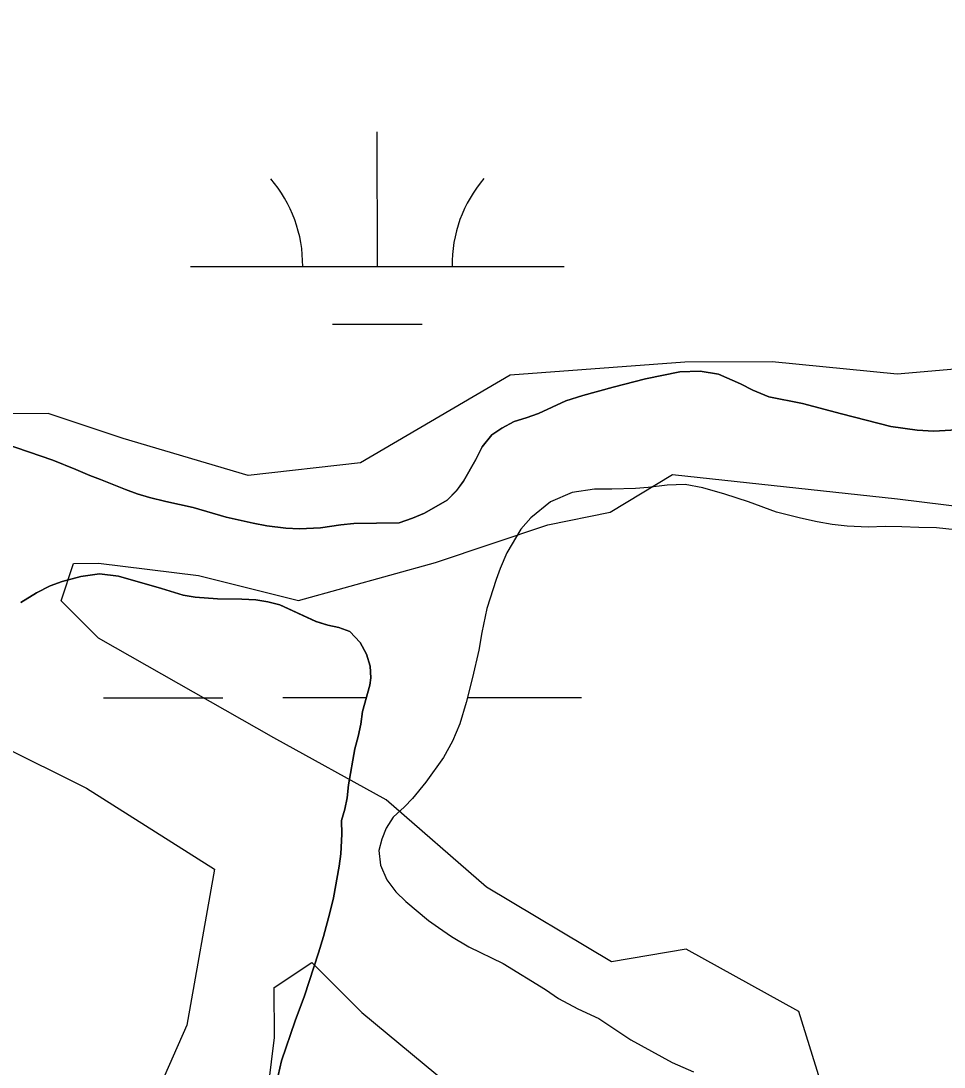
# Model space of a CAD drawing. Extents: x 3279314 to 3317160, y 734079 to 759431.
# Drawn here: x 3307665.1 to 3307912.3, y 757091.6 to 757371.7 of the extents above; entities that cross this region are included whole.
import ezdxf

# ---------------------------------------------------------------- set-up
doc = ezdxf.new("R2010")
doc.units = 0
for name, color, linetype in [('V-SITE-VEGE', 7, 'Continuous'), ('V-TOPO-SHOR', 7, 'Continuous'), ('V-WETL-SWMP', 7, 'Continuous')]:
    doc.layers.add(name, color=color, linetype=linetype)

msp = doc.modelspace()

# ---------------------------------------------------------------- linework, layer by layer
at = {"layer": 'V-SITE-VEGE'}
for p, q in [((3307832.35, 757275.85), (3307823.71, 757273.63)), ((3307841.62, 757277.76), (3307832.35, 757275.85)), ((3307847.07, 757277.89), (3307841.62, 757277.76)), ((3307851.96, 757277.09), (3307847.07, 757277.89)), ((3307857.87, 757274.58), (3307851.96, 757277.09)), ((3307823.71, 757273.63), (3307815.61, 757271.4)), ((3307861.13, 757272.86), (3307857.87, 757274.58)), ((3307865.4, 757271.05), (3307861.13, 757272.86)), ((3307811.09, 757270.02), (3307803.76, 757266.63)), ((3307815.61, 757271.4), (3307811.09, 757270.02)), ((3307874.42, 757269.3), (3307865.4, 757271.05)), ((3307884.84, 757266.46), (3307874.42, 757269.3)), ((3307797.22, 757264.47), (3307793.87, 757262.7)), ((3307800.41, 757265.47), (3307797.22, 757264.47)), ((3307803.76, 757266.63), (3307800.41, 757265.47)), ((3307898.05, 757263.14), (3307884.84, 757266.46)), ((3307793.87, 757262.7), (3307791.21, 757260.84)), ((3307905.12, 757262.1), (3307898.05, 757263.14)), ((3307909.56, 757261.85), (3307905.12, 757262.1)), ((3307919.83, 757262.43), (3307909.56, 757261.85)), ((3307791.21, 757260.84), (3307788.63, 757257.66)), ((3307667.17, 757256.35), (3307660.33, 757258.63)), ((3307673.62, 757254.07), (3307667.17, 757256.35)), ((3307788.63, 757257.66), (3307786.91, 757254.32)), ((3307679.83, 757251.63), (3307673.62, 757254.07)), ((3307786.91, 757254.32), (3307783.62, 757248.5)), ((3307683.56, 757249.98), (3307679.83, 757251.63)), ((3307686.44, 757248.88), (3307683.56, 757249.98)), ((3307693.12, 757246.21), (3307686.44, 757248.88)), ((3307783.62, 757248.5), (3307781.81, 757245.94)), ((3307696.23, 757245.11), (3307693.12, 757246.21)), ((3307699.57, 757244.08), (3307696.23, 757245.11)), ((3307781.81, 757245.94), (3307779.24, 757243.38)), ((3307703.92, 757243.05), (3307699.57, 757244.08)), ((3307711.23, 757241.47), (3307703.92, 757243.05)), ((3307779.24, 757243.38), (3307773.16, 757239.9)), ((3307720.09, 757238.87), (3307711.23, 757241.47)), ((3307773.16, 757239.9), (3307769.96, 757238.59)), ((3307727.31, 757237.2), (3307720.09, 757238.87)), ((3307730.97, 757236.49), (3307727.31, 757237.2)), ((3307736.03, 757235.85), (3307730.97, 757236.49)), ((3307750.81, 757236.8), (3307745.36, 757235.96)), ((3307754.24, 757237.1), (3307750.81, 757236.8)), ((3307766.38, 757237.28), (3307754.24, 757237.1)), ((3307769.96, 757238.59), (3307766.38, 757237.28)), ((3307739.68, 757235.75), (3307736.03, 757235.85)), ((3307745.36, 757235.96), (3307739.68, 757235.75)), ((3307676.18, 757221.64), (3307681.17, 757222.95)), ((3307681.17, 757222.95), (3307686.15, 757223.63)), ((3307686.15, 757223.63), (3307691.21, 757223.06)), ((3307691.21, 757223.06), (3307702.79, 757219.75)), ((3307669.25, 757218.56), (3307672.99, 757220.49)), ((3307672.99, 757220.49), (3307676.18, 757221.64)), ((3307702.79, 757219.75), (3307708.54, 757217.94)), ((3307665.11, 757216.01), (3307669.25, 757218.56)), ((3307708.54, 757217.94), (3307711.8, 757217.38)), ((3307711.8, 757217.38), (3307717.79, 757216.97)), ((3307717.79, 757216.97), (3307724.25, 757216.86)), ((3307724.25, 757216.86), (3307728.06, 757216.69)), ((3307728.06, 757216.69), (3307731.25, 757216.13)), ((3307731.25, 757216.13), (3307734.44, 757215.34)), ((3307734.44, 757215.34), (3307744.14, 757210.87)), ((3307744.14, 757210.87), (3307747.33, 757209.93)), ((3307747.33, 757209.93), (3307750.28, 757209.29)), ((3307750.28, 757209.29), (3307753.16, 757208.19)), ((3307753.16, 757208.19), (3307755.95, 757205.3)), ((3307755.95, 757205.3), (3307757.65, 757202.18)), ((3307757.65, 757202.18), (3307758.65, 757198.99)), ((3307758.65, 757198.99), (3307758.79, 757195.8)), ((3307758.79, 757195.8), (3307758.55, 757193.85)), ((3307758.55, 757193.85), (3307756.61, 757186.82)), ((3307756.61, 757186.82), (3307756.13, 757183.41)), ((3307756.13, 757183.41), (3307755.42, 757180.14)), ((3307755.42, 757180.14), (3307754.54, 757176.8)), ((3307754.54, 757176.8), (3307752.87, 757167.16)), ((3307752.87, 757167.16), (3307752.47, 757163.73)), ((3307752.47, 757163.73), (3307751.84, 757160.7)), ((3307751.84, 757160.7), (3307750.97, 757157.67)), ((3307750.97, 757157.67), (3307751.09, 757153.96)), ((3307751.09, 757153.96), (3307750.8, 757148.68)), ((3307750.8, 757148.68), (3307750.37, 757145.39)), ((3307750.37, 757145.39), (3307748.83, 757136.89)), ((3307748.83, 757136.89), (3307747.85, 757132.92)), ((3307747.85, 757132.92), (3307746.18, 757126.61)), ((3307746.18, 757126.61), (3307744.8, 757122.23)), ((3307744.8, 757122.23), (3307741.05, 757110.72)), ((3307741.05, 757110.72), (3307738.55, 757104.01)), ((3307738.55, 757104.01), (3307734.94, 757093.33)), ((3307734.94, 757093.33), (3307733.97, 757089.35))]:
    msp.add_line(p, q, dxfattribs=at)
msp.add_lwpolyline([(3307917.78, 757235.21), (3307910.31, 757235.94), (3307905.57, 757236.04), (3307901.06, 757236.29), (3307896.54, 757236.3), (3307892.03, 757236.17), (3307886.35, 757236.42), (3307882.38, 757236.9), (3307878.34, 757237.62), (3307873.91, 757238.57), (3307867.46, 757240.15), (3307860, 757242.98), (3307853.63, 757245.03), (3307847.72, 757246.69), (3307842.98, 757247.56), (3307838.23, 757247.43), (3307833.09, 757246.82), (3307829.67, 757246.53), (3307823.37, 757246.32), (3307818.7, 757246.34), (3307812.78, 757245.43), (3307806.93, 757242.96), (3307801.71, 757238.7), (3307798.97, 757235.6), (3307795.29, 757229.31), (3307793.48, 757225.12), (3307792.38, 757222.17), (3307789.86, 757214.39), (3307788.51, 757207.94), (3307787.72, 757203.2), (3307786.06, 757195.89), (3307784.32, 757189.21), (3307782.66, 757183.53), (3307780.7, 757178.87), (3307778.27, 757174.53), (3307773.57, 757167.85), (3307769.98, 757163.51), (3307767.87, 757161.26), (3307764.82, 757158.55), (3307762.94, 757155.6), (3307761.76, 757152.65), (3307760.97, 757149.62), (3307761.42, 757145.65), (3307763.12, 757141.75), (3307765.52, 757138.55), (3307768.16, 757135.97), (3307774.28, 757130.89), (3307776.92, 757128.94), (3307780.41, 757126.59), (3307785.07, 757123.77), (3307794.23, 757119.3), (3307805.64, 757112.41), (3307809.13, 757109.98), (3307814.26, 757107.24), (3307819.93, 757104.65), (3307828.46, 757098.93), (3307839.57, 757092.82), (3307845.24, 757090.31)], dxfattribs=at)
at = {"layer": 'V-TOPO-SHOR'}
for points in [[(3307143.12, 757656.6), (3307150, 757573.01), (3307156.81, 757522.87), (3307170.26, 757492.8), (3307193.74, 757459.41), (3307213.9, 757422.68), (3307244.08, 757385.96), (3307270.88, 757365.96), (3307294.31, 757359.33), (3307331.16, 757329.31), (3307378.03, 757309.36), (3307441.61, 757289.44), (3307491.83, 757266.15), (3307538.72, 757236.17), (3307588.94, 757209.53), (3307635.81, 757189.58), (3307682.68, 757166.28), (3307716.99, 757144.56)], [(3308174.33, 757140.68), (3308150.89, 757154), (3308093.97, 757183.97), (3308090.58, 757204.02), (3308083.85, 757220.73), (3308057.01, 757260.8), (3308030.2, 757284.14), (3308000.08, 757290.76), (3307969.99, 757290.69), (3307939.91, 757280.59), (3307899.79, 757277.15), (3307866.34, 757280.41), (3307842.93, 757280.36), (3307796.12, 757276.9), (3307756.05, 757253.4), (3307725.96, 757249.98), (3307692.49, 757259.94), (3307672.41, 757266.58), (3307642.32, 757266.51)], [(3307886.92, 757063.09), (3307873.44, 757106.53), (3307843.3, 757123.18), (3307823.25, 757119.79), (3307789.76, 757139.78), (3307762.95, 757163.12), (3307732.81, 757179.77), (3307685.93, 757206.42), (3307675.88, 757216.42), (3307679.2, 757226.46), (3307685.88, 757226.48), (3307712.65, 757223.2), (3307739.41, 757216.57), (3307776.18, 757226.69), (3307806.25, 757236.8), (3307822.96, 757240.18), (3307839.66, 757250.25), (3307899.87, 757243.71), (3307926.63, 757240.42)], [(3307716.99, 757144.56), (3307709.59, 757102.8), (3307696.28, 757072.67)], [(3307729.72, 757072.75), (3307733, 757099.51), (3307732.97, 757112.89), (3307742.99, 757119.6)], [(3307742.99, 757119.6), (3307756.4, 757106.26), (3307796.6, 757072.91), (3307833.44, 757052.93), (3307856.91, 757026.23), (3307863.65, 757002.84), (3307887.12, 756976.14), (3307907.31, 756922.68), (3307930.81, 756885.95), (3307944.27, 756852.54), (3307967.73, 756829.19), (3308001.25, 756795.83), (3308021.37, 756772.46), (3308038.13, 756755.78), (3308044.87, 756735.73), (3308048.28, 756705.64), (3308048.36, 756672.2), (3308048.37, 756665.51), (3308035.06, 756638.73), (3308018.44, 756595.22), (3308018.49, 756575.15)]]:
    msp.add_lwpolyline(points, dxfattribs=at)
at = {"layer": 'V-WETL-SWMP'}
for p, q in [((3307760.57, 757305.96), (3307760.56, 757341.96)), ((3307710.57, 757305.94), (3307810.57, 757305.99)), ((3307748.58, 757290.53), (3307772.58, 757290.54)), ((3307823.71, 757273.63), (3307832.35, 757275.85)), ((3307823.71, 757273.63), (3307832.35, 757275.85)), ((3307832.35, 757275.85), (3307841.62, 757277.76)), ((3307832.35, 757275.85), (3307841.62, 757277.76)), ((3307841.62, 757277.76), (3307847.07, 757277.89)), ((3307841.62, 757277.76), (3307847.07, 757277.89)), ((3307847.07, 757277.89), (3307851.97, 757277.09)), ((3307847.07, 757277.89), (3307851.97, 757277.09)), ((3307851.97, 757277.09), (3307857.87, 757274.58)), ((3307851.97, 757277.09), (3307857.87, 757274.58)), ((3307815.61, 757271.4), (3307823.71, 757273.63)), ((3307815.61, 757271.4), (3307823.71, 757273.63)), ((3307857.87, 757274.58), (3307861.13, 757272.86)), ((3307857.87, 757274.58), (3307861.13, 757272.86)), ((3307861.13, 757272.86), (3307865.4, 757271.05)), ((3307861.13, 757272.86), (3307865.4, 757271.05)), ((3307803.76, 757266.63), (3307811.09, 757270.02)), ((3307803.76, 757266.63), (3307811.09, 757270.02)), ((3307811.09, 757270.02), (3307815.61, 757271.4)), ((3307811.09, 757270.02), (3307815.61, 757271.4)), ((3307865.4, 757271.05), (3307874.42, 757269.3)), ((3307865.4, 757271.05), (3307874.42, 757269.3)), ((3307874.42, 757269.3), (3307884.84, 757266.46)), ((3307874.42, 757269.3), (3307884.84, 757266.46)), ((3307793.87, 757262.7), (3307797.22, 757264.47)), ((3307793.87, 757262.7), (3307797.22, 757264.47)), ((3307797.22, 757264.47), (3307800.41, 757265.47)), ((3307797.22, 757264.47), (3307800.41, 757265.47)), ((3307800.41, 757265.47), (3307803.76, 757266.63)), ((3307800.41, 757265.47), (3307803.76, 757266.63)), ((3307884.84, 757266.46), (3307898.05, 757263.14)), ((3307884.84, 757266.46), (3307898.05, 757263.14)), ((3307791.21, 757260.84), (3307793.87, 757262.7)), ((3307791.21, 757260.84), (3307793.87, 757262.7)), ((3307898.05, 757263.14), (3307905.12, 757262.1)), ((3307898.05, 757263.14), (3307905.12, 757262.1)), ((3307905.12, 757262.1), (3307909.56, 757261.85)), ((3307905.12, 757262.1), (3307909.56, 757261.85)), ((3307909.56, 757261.85), (3307919.83, 757262.43)), ((3307909.56, 757261.85), (3307919.83, 757262.43)), ((3307788.63, 757257.66), (3307791.21, 757260.84)), ((3307788.63, 757257.66), (3307791.21, 757260.84)), ((3307660.33, 757258.63), (3307667.17, 757256.35)), ((3307660.33, 757258.63), (3307667.17, 757256.35)), ((3307667.17, 757256.35), (3307673.62, 757254.07)), ((3307667.17, 757256.35), (3307673.62, 757254.07)), ((3307786.91, 757254.32), (3307788.63, 757257.66)), ((3307786.91, 757254.32), (3307788.63, 757257.66)), ((3307673.62, 757254.07), (3307679.83, 757251.63)), ((3307673.62, 757254.07), (3307679.83, 757251.63)), ((3307783.62, 757248.5), (3307786.91, 757254.32)), ((3307783.62, 757248.5), (3307786.91, 757254.32)), ((3307679.83, 757251.63), (3307683.56, 757249.98)), ((3307679.83, 757251.63), (3307683.56, 757249.98)), ((3307683.56, 757249.98), (3307686.44, 757248.88)), ((3307683.56, 757249.98), (3307686.44, 757248.88)), ((3307686.44, 757248.88), (3307693.12, 757246.21)), ((3307686.44, 757248.88), (3307693.12, 757246.21)), ((3307781.82, 757245.94), (3307783.62, 757248.5)), ((3307781.82, 757245.94), (3307783.62, 757248.5)), ((3307693.12, 757246.21), (3307696.23, 757245.11)), ((3307693.12, 757246.21), (3307696.23, 757245.11)), ((3307696.23, 757245.11), (3307699.57, 757244.08)), ((3307696.23, 757245.11), (3307699.57, 757244.08)), ((3307779.24, 757243.38), (3307781.82, 757245.94)), ((3307779.24, 757243.38), (3307781.82, 757245.94)), ((3307699.57, 757244.08), (3307703.92, 757243.05)), ((3307699.57, 757244.08), (3307703.92, 757243.05)), ((3307703.92, 757243.05), (3307711.23, 757241.47)), ((3307703.92, 757243.05), (3307711.23, 757241.47)), ((3307773.16, 757239.9), (3307779.24, 757243.38)), ((3307773.16, 757239.9), (3307779.24, 757243.38)), ((3307711.23, 757241.47), (3307720.09, 757238.87)), ((3307711.23, 757241.47), (3307720.09, 757238.87)), ((3307769.96, 757238.59), (3307773.16, 757239.9)), ((3307769.96, 757238.59), (3307773.16, 757239.9)), ((3307720.09, 757238.87), (3307727.32, 757237.2)), ((3307720.09, 757238.87), (3307727.32, 757237.2)), ((3307727.32, 757237.2), (3307730.97, 757236.49)), ((3307727.32, 757237.2), (3307730.97, 757236.49)), ((3307730.97, 757236.49), (3307736.03, 757235.85)), ((3307730.97, 757236.49), (3307736.03, 757235.85)), ((3307745.36, 757235.97), (3307750.81, 757236.8)), ((3307745.36, 757235.97), (3307750.81, 757236.8)), ((3307750.81, 757236.8), (3307754.24, 757237.1)), ((3307750.81, 757236.8), (3307754.24, 757237.1)), ((3307754.24, 757237.1), (3307766.38, 757237.28)), ((3307754.24, 757237.1), (3307766.38, 757237.28)), ((3307766.38, 757237.28), (3307769.96, 757238.59)), ((3307766.38, 757237.28), (3307769.96, 757238.59)), ((3307736.03, 757235.85), (3307739.68, 757235.75)), ((3307736.03, 757235.85), (3307739.68, 757235.75)), ((3307739.68, 757235.75), (3307745.36, 757235.97)), ((3307739.68, 757235.75), (3307745.36, 757235.97)), ((3307681.17, 757222.95), (3307676.19, 757221.64)), ((3307681.17, 757222.95), (3307676.19, 757221.64)), ((3307686.15, 757223.63), (3307681.17, 757222.95)), ((3307686.15, 757223.63), (3307681.17, 757222.95)), ((3307691.21, 757223.06), (3307686.15, 757223.63)), ((3307691.21, 757223.06), (3307686.15, 757223.63)), ((3307702.79, 757219.75), (3307691.21, 757223.06)), ((3307702.79, 757219.75), (3307691.21, 757223.06)), ((3307672.99, 757220.49), (3307669.25, 757218.56)), ((3307672.99, 757220.49), (3307669.25, 757218.56)), ((3307676.19, 757221.64), (3307672.99, 757220.49)), ((3307676.19, 757221.64), (3307672.99, 757220.49)), ((3307708.54, 757217.94), (3307702.79, 757219.75)), ((3307708.54, 757217.94), (3307702.79, 757219.75)), ((3307669.25, 757218.56), (3307665.11, 757216.01)), ((3307669.25, 757218.56), (3307665.11, 757216.01)), ((3307711.8, 757217.38), (3307708.54, 757217.94)), ((3307711.8, 757217.38), (3307708.54, 757217.94)), ((3307717.79, 757216.97), (3307711.8, 757217.38)), ((3307717.79, 757216.97), (3307711.8, 757217.38)), ((3307724.25, 757216.86), (3307717.79, 757216.97)), ((3307724.25, 757216.86), (3307717.79, 757216.97)), ((3307728.06, 757216.69), (3307724.25, 757216.86)), ((3307728.06, 757216.69), (3307724.25, 757216.86)), ((3307731.25, 757216.13), (3307728.06, 757216.69)), ((3307731.25, 757216.13), (3307728.06, 757216.69)), ((3307734.44, 757215.34), (3307731.25, 757216.13)), ((3307734.44, 757215.34), (3307731.25, 757216.13)), ((3307744.15, 757210.87), (3307734.44, 757215.34)), ((3307744.15, 757210.87), (3307734.44, 757215.34)), ((3307747.33, 757209.92), (3307744.15, 757210.87)), ((3307747.33, 757209.92), (3307744.15, 757210.87)), ((3307750.29, 757209.29), (3307747.33, 757209.92)), ((3307750.29, 757209.29), (3307747.33, 757209.92)), ((3307753.16, 757208.19), (3307750.29, 757209.29)), ((3307753.16, 757208.19), (3307750.29, 757209.29)), ((3307755.95, 757205.3), (3307753.16, 757208.19)), ((3307755.95, 757205.3), (3307753.16, 757208.19)), ((3307757.65, 757202.18), (3307755.95, 757205.3)), ((3307757.65, 757202.18), (3307755.95, 757205.3)), ((3307758.65, 757198.99), (3307757.65, 757202.18)), ((3307758.65, 757198.99), (3307757.65, 757202.18)), ((3307758.79, 757195.8), (3307758.65, 757198.99)), ((3307758.79, 757195.8), (3307758.65, 757198.99)), ((3307758.55, 757193.85), (3307758.79, 757195.8)), ((3307758.55, 757193.85), (3307758.79, 757195.8)), ((3307756.61, 757186.83), (3307758.55, 757193.85)), ((3307756.61, 757186.83), (3307758.55, 757193.85)), ((3307687.22, 757190.49), (3307719.22, 757190.51)), ((3307735.22, 757190.52), (3307757.63, 757190.53)), ((3307784.66, 757190.54), (3307815.22, 757190.56)), ((3307756.13, 757183.4), (3307756.61, 757186.83)), ((3307756.13, 757183.4), (3307756.61, 757186.83)), ((3307755.42, 757180.14), (3307756.13, 757183.4)), ((3307755.42, 757180.14), (3307756.13, 757183.4)), ((3307754.55, 757176.8), (3307755.42, 757180.14)), ((3307754.55, 757176.8), (3307755.42, 757180.14)), ((3307752.87, 757167.16), (3307754.55, 757176.8)), ((3307752.87, 757167.16), (3307754.55, 757176.8)), ((3307752.47, 757163.73), (3307752.87, 757167.16)), ((3307752.47, 757163.73), (3307752.87, 757167.16)), ((3307751.84, 757160.7), (3307752.47, 757163.73)), ((3307751.84, 757160.7), (3307752.47, 757163.73)), ((3307750.97, 757157.67), (3307751.84, 757160.7)), ((3307750.97, 757157.67), (3307751.84, 757160.7)), ((3307751.09, 757153.96), (3307750.97, 757157.67)), ((3307751.09, 757153.96), (3307750.97, 757157.67)), ((3307750.8, 757148.68), (3307751.09, 757153.96)), ((3307750.8, 757148.68), (3307751.09, 757153.96)), ((3307750.38, 757145.39), (3307750.8, 757148.68)), ((3307750.38, 757145.39), (3307750.8, 757148.68)), ((3307748.83, 757136.89), (3307750.38, 757145.39)), ((3307748.83, 757136.89), (3307750.38, 757145.39)), ((3307747.86, 757132.91), (3307748.83, 757136.89)), ((3307747.86, 757132.91), (3307748.83, 757136.89)), ((3307746.19, 757126.61), (3307747.86, 757132.91)), ((3307746.19, 757126.61), (3307747.86, 757132.91)), ((3307744.8, 757122.23), (3307746.19, 757126.61)), ((3307744.8, 757122.23), (3307746.19, 757126.61)), ((3307741.05, 757110.72), (3307744.8, 757122.23)), ((3307741.05, 757110.72), (3307744.8, 757122.23)), ((3307738.55, 757104.01), (3307741.05, 757110.72)), ((3307738.55, 757104.01), (3307741.05, 757110.72)), ((3307734.94, 757093.32), (3307738.55, 757104.01)), ((3307734.94, 757093.32), (3307738.55, 757104.01)), ((3307733.97, 757089.35), (3307734.94, 757093.32)), ((3307733.97, 757089.35), (3307734.94, 757093.32))]:
    msp.add_line(p, q, dxfattribs=at)
msp.add_lwpolyline([(3307917.78, 757235.21), (3307910.31, 757235.94), (3307905.57, 757236.03), (3307901.06, 757236.29), (3307896.54, 757236.3), (3307892.03, 757236.17), (3307886.35, 757236.42), (3307882.39, 757236.9), (3307878.34, 757237.62), (3307873.91, 757238.57), (3307867.46, 757240.15), (3307860, 757242.98), (3307853.63, 757245.03), (3307847.72, 757246.69), (3307842.98, 757247.56), (3307838.23, 757247.43), (3307833.09, 757246.82), (3307829.67, 757246.53), (3307823.37, 757246.32), (3307818.7, 757246.34), (3307812.78, 757245.43), (3307806.94, 757242.96), (3307801.71, 757238.7), (3307798.97, 757235.6), (3307795.29, 757229.31), (3307793.48, 757225.12), (3307792.38, 757222.17), (3307789.86, 757214.39), (3307788.51, 757207.94), (3307787.72, 757203.2), (3307786.05, 757195.89), (3307784.32, 757189.21), (3307782.66, 757183.53), (3307780.7, 757178.87), (3307778.27, 757174.53), (3307773.57, 757167.85), (3307769.98, 757163.51), (3307767.87, 757161.26), (3307764.82, 757158.55), (3307762.94, 757155.6), (3307761.76, 757152.65), (3307760.97, 757149.62), (3307761.42, 757145.65), (3307763.12, 757141.75), (3307765.52, 757138.55), (3307768.16, 757135.97), (3307774.28, 757130.89), (3307776.92, 757128.94), (3307780.41, 757126.59), (3307785.07, 757123.77), (3307794.23, 757119.3), (3307805.64, 757112.41), (3307809.13, 757109.98), (3307814.26, 757107.24), (3307819.93, 757104.65), (3307828.46, 757098.93), (3307839.57, 757092.82), (3307845.24, 757090.31)], dxfattribs=at)
msp.add_lwpolyline([(3307917.78, 757235.21), (3307910.31, 757235.94), (3307905.57, 757236.03), (3307901.06, 757236.29), (3307896.54, 757236.3), (3307892.03, 757236.17), (3307886.35, 757236.42), (3307882.39, 757236.9), (3307878.34, 757237.62), (3307873.91, 757238.57), (3307867.46, 757240.15), (3307860, 757242.98), (3307853.63, 757245.03), (3307847.72, 757246.69), (3307842.98, 757247.56), (3307838.23, 757247.43), (3307833.09, 757246.82), (3307829.67, 757246.53), (3307823.37, 757246.32), (3307818.7, 757246.34), (3307812.78, 757245.43), (3307806.94, 757242.96), (3307801.71, 757238.7), (3307798.97, 757235.6), (3307795.29, 757229.31), (3307793.48, 757225.12), (3307792.38, 757222.17), (3307789.86, 757214.39), (3307788.51, 757207.94), (3307787.72, 757203.2), (3307786.05, 757195.89), (3307784.32, 757189.21), (3307782.66, 757183.53), (3307780.7, 757178.87), (3307778.27, 757174.53), (3307773.57, 757167.85), (3307769.98, 757163.51), (3307767.87, 757161.26), (3307764.82, 757158.55), (3307762.94, 757155.6), (3307761.76, 757152.65), (3307760.97, 757149.62), (3307761.42, 757145.65), (3307763.12, 757141.75), (3307765.52, 757138.55), (3307768.16, 757135.97), (3307774.28, 757130.89), (3307776.92, 757128.94), (3307780.41, 757126.59), (3307785.07, 757123.77), (3307794.23, 757119.3), (3307805.64, 757112.41), (3307809.13, 757109.98), (3307814.26, 757107.24), (3307819.93, 757104.65), (3307828.46, 757098.93), (3307839.57, 757092.82), (3307845.24, 757090.31)], dxfattribs=at)
for centre, start, end in [((3307705.33, 757306.41), 359.2573, 40.801), ((3307815.82, 757306.47), 139.2573, 180.801)]:
    msp.add_arc(centre, 35.25, start, end, dxfattribs=at)

doc.saveas('drawing.dxf')
